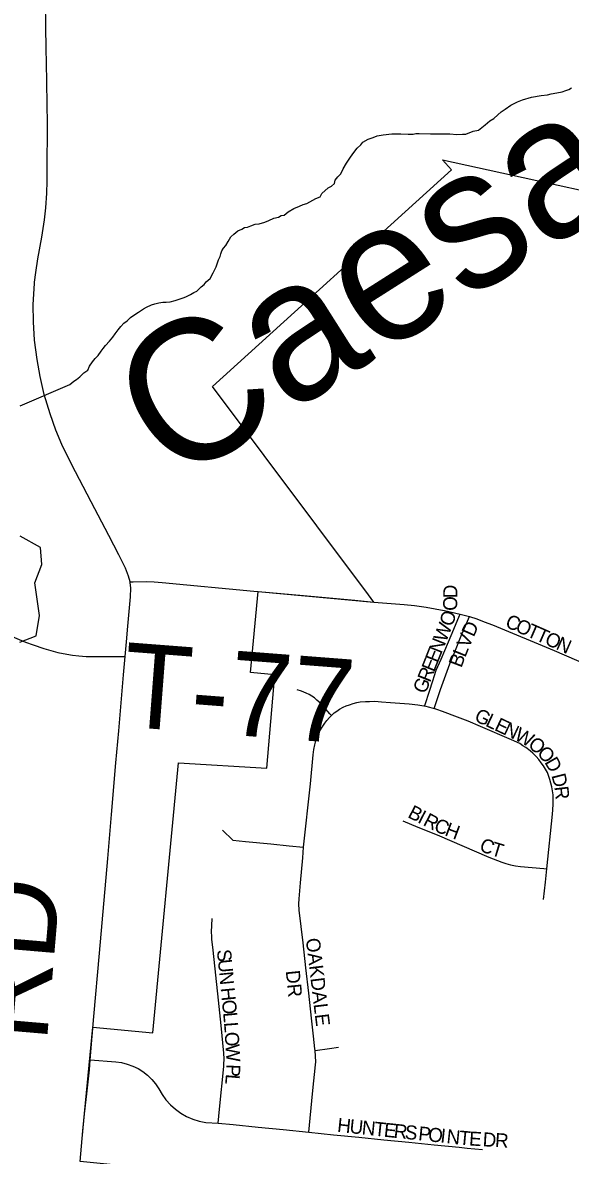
# Model space of a CAD drawing. Extents: x 1410790 to 1770854, y 448063 to 770588.
# Drawn here: x 1612569 to 1614520, y 603493 to 607525 of the extents above; entities that cross this region are included whole.
import ezdxf

# ---------------------------------------------------------------- set-up
doc = ezdxf.new("R2010")
doc.units = 0
for name, color, linetype in [('GM_X_City_Street', 7, 'Continuous'), ('GM_X_City_Street_Text', 7, 'Continuous'), ('GM_X_Corporation', 7, 'Continuous'), ('GM_X_County_Road', 7, 'Continuous'), ('GM_X_County_Road_Text', 7, 'Continuous'), ('GM_X_Major_Lake', 7, 'Continuous'), ('GM_X_Major_River', 7, 'Continuous'), ('GM_X_Major_River_Text', 7, 'Continuous'), ('GM_X_Township_Road', 7, 'Continuous'), ('GM_X_Township_Road_Text', 7, 'Continuous')]:
    doc.layers.add(name, color=color, linetype=linetype)

msp = doc.modelspace()

# ---------------------------------------------------------------- linework, layer by layer
at = {"layer": 'GM_X_City_Street'}
for points in [[(1613819.8, 605462.6), (1613927.7, 605453.9), (1613964.8, 605450), (1614006.5, 605444.2), (1614071, 605432.7)], [(1614000.9, 605092.5), (1614002.7, 605098.2), (1614018.2, 605145.6), (1614029.8, 605182), (1614042.7, 605219.5), (1614059.5, 605258.9), (1614085.8, 605321.3), (1614104.9, 605366.4), (1614125.2, 605414.1), (1614127.5, 605419.8)], [(1614071, 605432.7), (1614071.7, 605432.6), (1614127.5, 605419.8)], [(1614127.5, 605419.8), (1614142.3, 605415.7), (1614160.5, 605410.7)], [(1614034.8, 605083.4), (1614035.9, 605086.7), (1614057.5, 605151.3), (1614090.8, 605242.4), (1614108.1, 605284.9), (1614131.8, 605342), (1614157.3, 605403.1), (1614160.5, 605410.7)], [(1614160.5, 605410.7), (1614187, 605402.7), (1614213.5, 605392.3), (1614243.1, 605381.1), (1614462.6, 605289.8), (1614542.2, 605255), (1614730.1, 605175.3), (1614799.1, 605146.3)], [(1613669.3, 605059), (1613663.5, 605065.1), (1613641.7, 605089.8), (1613632.1, 605099.9), (1613617.2, 605113.7), (1613608, 605121.5), (1613599.4, 605127.8), (1613589.7, 605133.3), (1613579.3, 605138.2), (1613562.2, 605145.7), (1613547.3, 605150.2)], [(1613669.3, 605059), (1613678.8, 605067.8), (1613688, 605074.6), (1613697.7, 605080.8), (1613710.2, 605087.8), (1613721.1, 605092.5), (1613733.7, 605097.1), (1613746, 605101.4), (1613759.7, 605104.7), (1613771.7, 605106.8), (1613789.9, 605108.5), (1613804.5, 605109), (1613823.9, 605109.1), (1613847.6, 605107.7), (1613879.6, 605105.5), (1613945.5, 605099.6), (1613977, 605096.5), (1613998.7, 605093), (1614000.9, 605092.5)], [(1613569.8, 604589.9), (1613594, 604815.4), (1613604, 604919.1), (1613606.6, 604937.2), (1613609.5, 604954.8), (1613613.3, 604968.6), (1613616.9, 604980), (1613621.5, 604990.8), (1613627.8, 605003.9), (1613635.8, 605017.2), (1613645.3, 605031.7), (1613652.8, 605041.2), (1613661.9, 605052.1), (1613669.3, 605059)], [(1614000.9, 605092.5), (1614018.2, 605088.5), (1614034.8, 605083.4)], [(1614436.5, 604513), (1614457.1, 604707.6), (1614458.3, 604723.3), (1614459.3, 604743.3), (1614459.5, 604760.3), (1614459, 604776.4), (1614456.7, 604790.9), (1614454.1, 604805.1), (1614451.2, 604818), (1614447.7, 604831), (1614442.9, 604845), (1614438.4, 604855.9), (1614432.2, 604867.2), (1614424.9, 604879.7), (1614416.8, 604890), (1614407.8, 604902.3), (1614398.1, 604912.9), (1614386.9, 604924.4), (1614376.9, 604933.1), (1614361.8, 604944.3), (1614351.5, 604951.2), (1614339.7, 604958.4), (1614310.1, 604972.6), (1614200.2, 605019.4), (1614155.6, 605038), (1614117.9, 605052.9), (1614064.5, 605073), (1614044.9, 605080.5), (1614034.8, 605083.4)], [(1613923.6, 604683.4), (1613976.6, 604661.7), (1614045.3, 604633.6), (1614229.8, 604554.5), (1614275.6, 604536.5), (1614290.5, 604531.4), (1614307.4, 604526.9), (1614324.3, 604523), (1614342.7, 604520.9), (1614425.9, 604513.9), (1614436.5, 604513)], [(1613281.1, 604650.9), (1613317.7, 604614.7), (1613363.1, 604610.3), (1613452.7, 604601.5), (1613518.4, 604595), (1613569.8, 604589.9)], [(1613610.9, 603866.7), (1613610.3, 603872.1), (1613605.6, 603917.8), (1613598.3, 603981.3), (1613588.1, 604070.7), (1613577.9, 604160.2), (1613567.7, 604249.6), (1613554.4, 604365.8), (1613553.1, 604388.5), (1613553.9, 604405.8), (1613558.8, 604462.8), (1613566.5, 604552.1), (1613569.8, 604589.9)], [(1614425, 604403.7), (1614431.4, 604465.1), (1614436.5, 604513)], [(1613265.2, 603608), (1613270.2, 603657.8), (1613285.3, 603809.8), (1613286, 603816.6), (1613287.1, 603836.7), (1613285.9, 603856.8), (1613275.6, 603955.2), (1613266.1, 604044.9), (1613256.7, 604134.4), (1613247.3, 604223.9), (1613243.2, 604262.7), (1613242.2, 604274.4), (1613241.9, 604286.2), (1613241.9, 604288), (1613243.6, 604336.7)], [(1613588, 603575.6), (1613593.1, 603625.3), (1613603, 603723.9), (1613612.2, 603815.7), (1613613, 603826.4), (1613612.5, 603846.6), (1613610.9, 603866.7)], [(1613610.9, 603866.7), (1613662.2, 603873.9), (1613694.1, 603878.4)], [(1612809.6, 603832.7), (1612900.7, 603825.8), (1612921.3, 603823), (1612941.5, 603818.1), (1612961, 603811.1), (1612979.7, 603802), (1612997.3, 603791), (1613013.7, 603778.1), (1613028.6, 603763.6), (1613041.9, 603747.6), (1613053.4, 603730.4), (1613065.2, 603709.8), (1613079.2, 603690.5), (1613095.2, 603672.9), (1613112.9, 603657), (1613132.3, 603643.2), (1613153, 603631.4), (1613174.8, 603622), (1613197.5, 603614.9), (1613220.9, 603610.3), (1613265.2, 603608)], [(1613265.2, 603608), (1613318.2, 603602.7), (1613407.8, 603593.7), (1613497.3, 603584.7), (1613588, 603575.6)], [(1613588, 603575.6), (1613676.4, 603566.7), (1613766, 603557.7), (1613855.5, 603548.7), (1613945.1, 603539.7), (1614034.6, 603530.6), (1614124.2, 603521.7), (1614153.2, 603518.7), (1614207, 603514.4)]]:
    msp.add_lwpolyline(points, dxfattribs=at)
at = {"layer": 'GM_X_Corporation'}
msp.add_lwpolyline([(1614781.7, 603269.6), (1612774.1, 603471.8), (1612783.1, 603580.8), (1612819, 603949.8), (1613032.8, 603929.2), (1613123.9, 604889.9), (1613438.2, 604871.1), (1613467.7, 605203.7), (1613381, 605211.8), (1613407.9, 605499.9), (1613819.8, 605462.6), (1613800.5, 605487.7), (1613245.3, 606229.9), (1614096.8, 607000.8), (1614065, 607036.9), (1614975.6, 606837)], dxfattribs=at)
at = {"layer": 'GM_X_County_Road'}
for points in [[(1612653.2, 607383.6), (1612652.4, 607429.2), (1612649.4, 607681.8)], [(1612611, 606601.1), (1612615.4, 606635.5), (1612622.6, 606684), (1612637.2, 606761.2), (1612646.5, 606823), (1612651.3, 606865.6), (1612654.9, 606918.1), (1612656.4, 606960.8), (1612656.2, 606996.8), (1612656.8, 607163.5), (1612653.2, 607383.6)], [(1612951.4, 605534), (1612946.3, 605554.5), (1612935.5, 605582.8), (1612911.3, 605630), (1612875.2, 605699.9), (1612812.4, 605818.9), (1612742.8, 605952.8), (1612708.8, 606023.5), (1612687.1, 606074.5), (1612666.2, 606132.8), (1612645.7, 606201.7), (1612630.7, 606265.3), (1612619.8, 606326.3), (1612611.4, 606394.5), (1612606.8, 606459.7), (1612606.3, 606521.7), (1612610.4, 606596.7), (1612611, 606601.1)], [(1612933.5, 605268.5), (1612938.1, 605320.9), (1612943.1, 605376.8), (1612952.8, 605481.5), (1612954, 605511.6), (1612952, 605531.7), (1612951.4, 605534)], [(1612809.6, 603832.7), (1612821.9, 603987.9), (1612842.2, 604213.3), (1612851.7, 604321.2), (1612871.8, 604550), (1612885.4, 604706.8), (1612901.1, 604889.8), (1612910.8, 605004.2), (1612927.7, 605203.6), (1612933.5, 605268.5)], [(1612774.1, 603471.8), (1612780.4, 603553), (1612789, 603640.8), (1612797.1, 603712.4), (1612806.4, 603797), (1612809.6, 603832.7)]]:
    msp.add_lwpolyline(points, dxfattribs=at)
at = {"layer": 'GM_X_Major_Lake'}
msp.add_lwpolyline([(1612558.8, 605319.7), (1612617.3, 605342.5), (1612628.9, 605414.3), (1612611.5, 605530.9), (1612637, 605596.5), (1612632.3, 605656.7), (1612559.2, 605696.4)], dxfattribs=at)
at = {"layer": 'GM_X_Major_River'}
for points in [[(1613970.1, 607129.9), (1613982.1, 607129.8), (1614022.2, 607129.4), (1614056.2, 607129.1), (1614090.3, 607128.7), (1614116.3, 607126.4), (1614136.4, 607128.2), (1614148.4, 607128.1), (1614174.5, 607137.9), (1614192.6, 607141.7), (1614216.9, 607161.5), (1614233, 607175.3), (1614247.2, 607183.2), (1614261.3, 607197.1), (1614273.5, 607207), (1614287.6, 607216.9), (1614307.8, 607230.7), (1614319.9, 607236.6), (1614331.9, 607242.5), (1614350.1, 607250.3), (1614382.2, 607260), (1614416.3, 607265.7), (1614438.4, 607267.5), (1614452.5, 607271.3), (1614472.5, 607275.2), (1614490.6, 607279), (1614504.7, 607282.8), (1614514.7, 607286.8), (1614524.8, 607292.7)], [(1612559.5, 606161.2), (1612736.4, 606236.3), (1612750.5, 606248.2), (1612760.6, 606254.1), (1612772.7, 606264), (1612786.9, 606277.9), (1612801, 606287.7), (1612807.2, 606301.7), (1612817.4, 606317.7), (1612827.5, 606329.6), (1612837.7, 606339.5), (1612847.8, 606355.4), (1612856, 606365.4), (1612864.1, 606375.3), (1612878.3, 606391.2), (1612890.4, 606405.1), (1612898.6, 606417.1), (1612908.8, 606431), (1612918.9, 606442.9), (1612929, 606454.9), (1612941.1, 606462.8), (1612953.3, 606474.7), (1612971.5, 606488.5), (1612981.6, 606494.4), (1612999.7, 606506.3), (1613009.8, 606512.2), (1613027.9, 606520), (1613040, 606523.9), (1613054, 606527.8), (1613068.1, 606529.6), (1613080.1, 606529.5), (1613094.2, 606531.4), (1613112.2, 606535.2), (1613140.4, 606544.9), (1613150.4, 606548.8), (1613166.6, 606556.7), (1613178.7, 606564.6), (1613188.7, 606568.5), (1613204.9, 606584.4), (1613215, 606592.3), (1613223.1, 606602.2), (1613237.3, 606614.1), (1613247.5, 606634.1), (1613253.7, 606646), (1613257.8, 606656), (1613261.9, 606666), (1613266, 606680), (1613272.2, 606692), (1613274.3, 606702), (1613278.4, 606712), (1613284.5, 606721.9), (1613292.6, 606731.9), (1613300.8, 606745.8), (1613311, 606761.8), (1613321.1, 606771.7), (1613335.3, 606783.6), (1613349.3, 606789.4), (1613359.4, 606795.3), (1613369.5, 606797.3), (1613381.5, 606801.1), (1613397.6, 606807), (1613411.7, 606808.8), (1613431.8, 606814.7), (1613445.8, 606820.5), (1613464, 606828.4), (1613480, 606832.2), (1613490.1, 606838.1), (1613500.2, 606840), (1613514.3, 606851.9), (1613534.5, 606863.7), (1613554.6, 606871.5), (1613568.7, 606877.4), (1613580.7, 606881.3), (1613613, 606899), (1613629.1, 606904.9), (1613635.2, 606916.8), (1613657.5, 606936.7), (1613669.5, 606942.5), (1613679.7, 606952.5), (1613681.8, 606964.5), (1613691.9, 606976.4), (1613702.1, 606986.3), (1613710.3, 607004.3), (1613722.5, 607024.2), (1613736.8, 607046.1), (1613748.9, 607062), (1613761.1, 607078), (1613773.3, 607089.9), (1613781.4, 607099.8), (1613799.5, 607109.7), (1613817.6, 607115.5), (1613831.7, 607121.4), (1613853.8, 607125.1), (1613883.9, 607128.8), (1613916, 607128.5), (1613942, 607128.2), (1613960, 607128), (1613970.1, 607129.9)]]:
    msp.add_lwpolyline(points, dxfattribs=at)
at = {"layer": 'GM_X_Township_Road'}
for points in [[(1612951.4, 605534), (1612962.6, 605534.6), (1613010.8, 605535.9), (1613037.7, 605534.6), (1613066, 605532.6), (1613392, 605501.5), (1613408, 605499.9)], [(1613408, 605499.9), (1613569, 605485.8), (1613752.1, 605468.6), (1613819.8, 605462.6)], [(1612517.5, 605345.5), (1612578.3, 605320), (1612606.2, 605309.9), (1612643.7, 605297.5), (1612694.3, 605283.2), (1612726.5, 605276.6), (1612746.1, 605273.7), (1612768.9, 605271.2), (1612795.2, 605269.2), (1612831.3, 605268.1), (1612915.6, 605268.4), (1612933.5, 605268.5)]]:
    msp.add_lwpolyline(points, dxfattribs=at)

# ---------------------------------------------------------------- texts
at = {"layer": 'GM_X_City_Street_Text'}
for s, rotation, p in [('D', 90.0154, (1614117.5, 605476)), ('O', 88.6303, (1614116.4, 605430.7)), ('O', 70.8734, (1614099, 605372.5)), ('W', 68.2829, (1614077, 605317.1)), ('D', 65.86, (1614175.9, 605335.6)), ('C', 336.2274, (1614284.7, 605375.8)), ('O', 336.2217, (1614320.9, 605359.9)), ('T', 336.2572, (1614361.2, 605342.1)), ('V', 66.7899, (1614158.7, 605295.4)), ('T', 336.2345, (1614393.5, 605327.9)), ('O', 336.2288, (1614425.7, 605313.7)), ('N', 336.2217, (1614465.9, 605296)), ('E', 68.2798, (1614047.7, 605243.5)), ('N', 68.303, (1614060.7, 605276.2)), ('L', 68.0819, (1614145.7, 605263)), ('E', 68.2798, (1614034.7, 605210.8)), ('B', 69.299, (1614131.8, 605226.2)), ('R', 68.2966, (1614020.1, 605174)), ('G', 68.2879, (1614003.8, 605133.1)), ('G', 334.9012, (1614174.8, 605041.4)), ('L', 334.889, (1614214.7, 605022.7)), ('E', 334.8787, (1614246.5, 605007.8)), ('N', 334.8864, (1614278.4, 604992.8)), ('W', 332.2242, (1614317.7, 604974.4)), ('O', 321.1627, (1614366.2, 604949.2)), ('O', 312.1708, (1614398.9, 604923)), ('D', 299.753, (1614426.8, 604892.7)), ('D', 284.1317, (1614452.5, 604845.7)), ('R', 276.5949, (1614462.9, 604804.8)), ('B', 332.6204, (1613937.7, 604697.9)), ('I', 332.614, (1613972.8, 604679.7)), ('R', 332.5876, (1613992.4, 604669.6)), ('C', 335.9951, (1614030.4, 604650)), ('H', 339.357, (1614069.6, 604632.7)), ('C', 337.5987, (1614192.6, 604579.3)), ('T', 343.0639, (1614234.2, 604562.4)), ('OAKDALE', 276.8137, (1613577.4, 604263.8)), ('S', 275.61, (1613260.7, 604224.1)), ('U', 275.604, (1613264.1, 604189.1)), ('N', 275.6198, (1613268.4, 604145.3)), ('DR', 275.7074, (1613506, 604149.7)), ('H', 275.604, (1613274, 604088.4)), ('O', 275.6072, (1613278.3, 604044.6)), ('L', 275.4442, (1613282.6, 604000.8)), ('L', 274.2667, (1613285.9, 603966.1)), ('O', 273.455, (1613288.5, 603931.2)), ('W', 273.3477, (1613291.2, 603887.3)), ('P', 267.622, (1613294.8, 603818.3)), ('L', 264.7734, (1613293.4, 603783.8)), ('H', 354.0871, (1613687.9, 603577)), ('U', 354.0786, (1613731.6, 603572.5)), ('N', 354.0786, (1613775.4, 603567.9)), ('T', 354.0611, (1613819.1, 603563.4)), ('E', 354.0846, (1613854.2, 603559.7)), ('R', 354.0889, (1613889.2, 603556.1)), ('S', 354.0882, (1613928.6, 603552)), ('P', 354.0846, (1613976.7, 603547)), ('O', 354.0906, (1614011.7, 603543.4)), ('I', 354.0894, (1614055.5, 603538.9)), ('N', 354.0871, (1614077.4, 603536.6)), ('T', 354.6443, (1614121.7, 603532)), ('E', 356.2163, (1614158.2, 603528.6)), ('D', 356.6265, (1614206.9, 603525.5)), ('R', 356.629, (1614250.8, 603522.9))]:
    msp.add_text(s, height=50, rotation=rotation, dxfattribs=at).set_placement(p)
at = {"layer": 'GM_X_County_Road_Text'}
msp.add_text('RD', height=300, rotation=85.1147, dxfattribs=at).set_placement((1612654.3, 603892.2))
at = {"layer": 'GM_X_Major_River_Text'}
msp.add_text('Caesar', height=499.98, rotation=32.3835, dxfattribs=at).set_placement((1613107, 605872.2))
at = {"layer": 'GM_X_Township_Road_Text'}
msp.add_text('T-77', height=300, rotation=355.6023, dxfattribs=at).set_placement((1612916, 605020.3))

doc.saveas('drawing.dxf')
